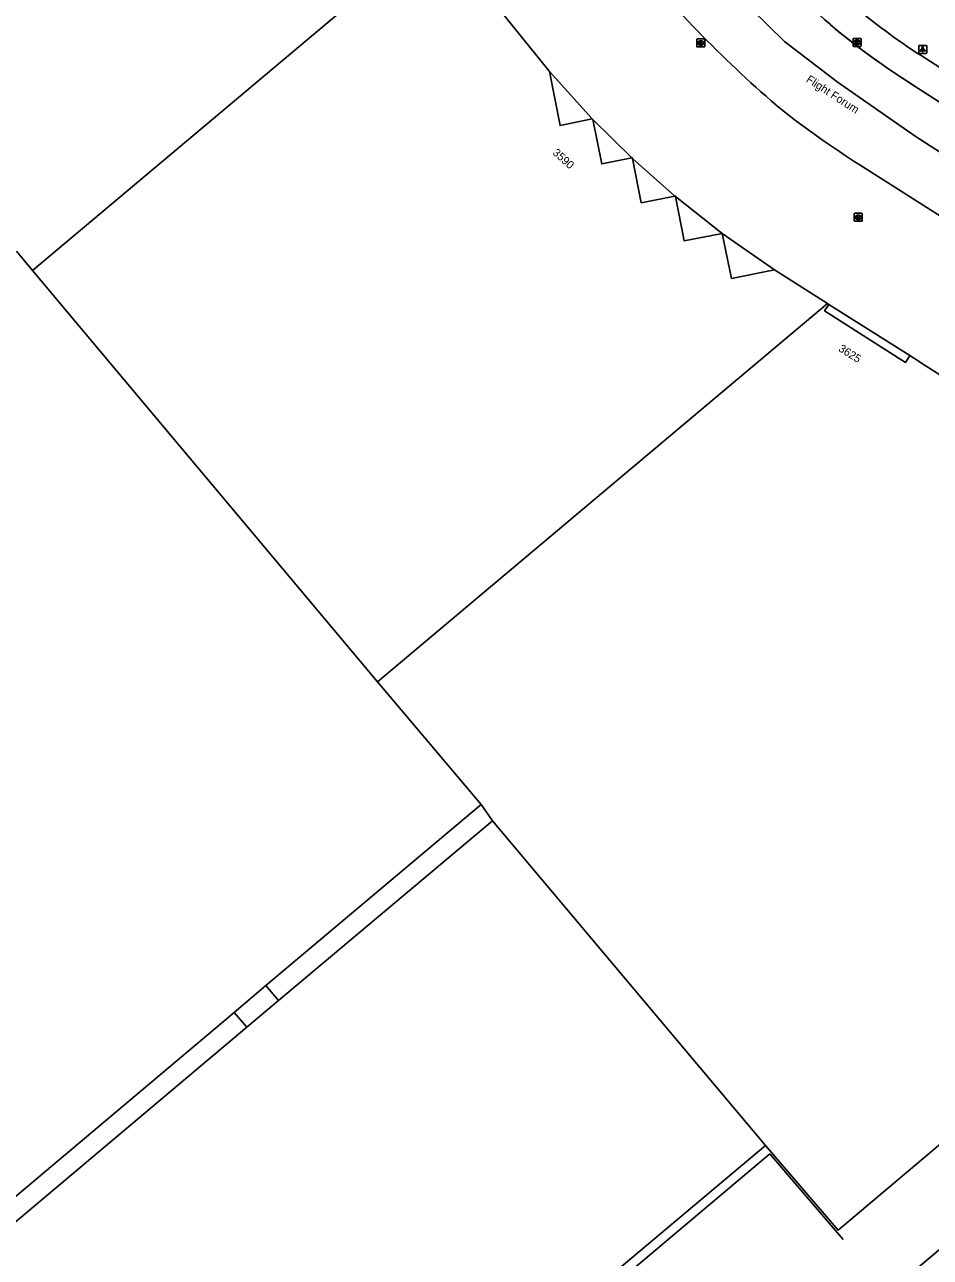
# Model space of a CAD drawing. Extents: x 155018 to 156648, y 383980 to 385733.
# Drawn here: x 156236.7 to 156350, y 384756 to 384910.1 of the extents above; entities that cross this region are included whole.
import ezdxf

# ---------------------------------------------------------------- set-up
doc = ezdxf.new("R2010")
doc.units = 0
for name, color, linetype in [('IMGEO_Hek', 7, 'Continuous'), ('IMGEO_Kolk', 7, 'Continuous'), ('IMGEO_Lichtpunt', 7, 'Continuous'), ('IMGEO_Lijnafwatering', 7, 'Continuous'), ('IMGEO_Openbare_ruimte_label', 7, 'Continuous'), ('IMGEO_Pand', 7, 'Continuous'), ('IMGEO_Pand_nummerreeks', 7, 'Continuous'), ('IMGEO_Pand_overbouw', 7, 'Continuous'), ('IMGEO_Rijbaan_lokaal_gesloten', 7, 'Continuous'), ('IMGEO_Rioolput', 7, 'Continuous')]:
    doc.layers.add(name, color=color, linetype=linetype)

msp = doc.modelspace()

# ---------------------------------------------------------------- linework, layer by layer
at = {"layer": 'IMGEO_Hek'}
for points in [[(156329.91, 384768.94), (156307.36, 384749.98)], [(156339.07, 384758.21), (156329.91, 384768.94)]]:
    msp.add_lwpolyline(points, dxfattribs=at)
at = {"layer": 'IMGEO_Kolk'}
for p, q in [((156320.75, 384907.34), (156320.75, 384908.19)), ((156320.82, 384908.27), (156321.67, 384908.27)), ((156321.67, 384907.27), (156320.82, 384907.27)), ((156321.26, 384907.49), (156321.23, 384907.49)), ((156321.24, 384908.05), (156321.26, 384908.05)), ((156321.75, 384908.19), (156321.75, 384907.34))]:
    msp.add_line(p, q, dxfattribs=at)
for points in [[(156320.75, 384907.34), (156320.75, 384908.19)], [(156320.82, 384908.27), (156321.67, 384908.27)], [(156321.67, 384907.27), (156320.82, 384907.27)], [(156321.07, 384907.97), (156321.19, 384907.97), (156321.19, 384907.81), (156321.32, 384907.97), (156321.49, 384907.97), (156321.34, 384907.82), (156321.49, 384907.57), (156321.34, 384907.57), (156321.26, 384907.73), (156321.19, 384907.66), (156321.19, 384907.57), (156321.07, 384907.57), (156321.07, 384907.97)], [(156321.75, 384908.19), (156321.75, 384907.34)]]:
    msp.add_lwpolyline(points, dxfattribs=at)
for centre, start, end in [((156320.82, 384908.19), 91.552, 178.448), ((156320.82, 384908.19), 91.552, 178.448), ((156320.82, 384907.34), 181.552, 268.448), ((156320.82, 384907.34), 181.552, 268.448), ((156321.67, 384908.19), 1.552, 88.448), ((156321.67, 384908.19), 1.552, 88.448), ((156321.67, 384907.34), 271.552, 358.448), ((156321.67, 384907.34), 271.552, 358.448)]:
    msp.add_arc(centre, 0.0765, start, end, dxfattribs=at)
for centre, major_axis, ratio, start_param, end_param in [((156321.23, 384907.77), (-0.387, 0.002), 0.722429, 4.712389, 7.853982), ((156321.26, 384907.77), (-0.39, 0.002), 0.717154, 1.570796, 4.712389)]:
    msp.add_ellipse(centre, major_axis=major_axis, ratio=ratio, start_param=start_param, end_param=end_param, dxfattribs=at)
at = {"layer": 'IMGEO_Lichtpunt'}
for p, q in [((156348.51, 384907.37), (156348.51, 384906.56)), ((156348.51, 384907.37), (156348.51, 384906.56)), ((156349.41, 384907.47), (156348.6, 384907.47)), ((156349.41, 384907.47), (156348.6, 384907.47)), ((156349.51, 384906.56), (156349.51, 384907.37)), ((156349.51, 384906.56), (156349.51, 384907.37)), ((156348.6, 384906.47), (156349.41, 384906.47)), ((156348.6, 384906.47), (156349.41, 384906.47))]:
    msp.add_line(p, q, dxfattribs=at)
for points in [[(156348.88, 384907.03), (156348.92, 384907.01), (156348.74, 384906.74), (156348.7, 384906.77), (156348.88, 384907.03)], [(156348.99, 384906.99), (156349.03, 384906.99), (156349.03, 384906.66), (156348.99, 384906.66), (156348.99, 384906.99)], [(156349.1, 384907.01), (156349.13, 384907.03), (156349.32, 384906.77), (156349.28, 384906.74), (156349.1, 384907.01)]]:
    msp.add_lwpolyline(points, dxfattribs=at)
msp.add_circle((156349.01, 384907.17), 0.0994, dxfattribs=at)
for centre, start, end in [((156348.6, 384907.37), 90, 180), ((156348.6, 384907.37), 90, 180), ((156349.41, 384907.37), 0, 90), ((156349.41, 384907.37), 0, 90), ((156348.6, 384906.56), 180, 270), ((156348.6, 384906.56), 180, 270), ((156349.41, 384906.56), 270, 0), ((156349.41, 384906.56), 270, 360)]:
    msp.add_arc(centre, 0.0946, start, end, dxfattribs=at)
at = {"layer": 'IMGEO_Lijnafwatering'}
msp.add_lwpolyline([(156350.99, 384900.47), (156347.95, 384902.42), (156344.79, 384904.49), (156341.71, 384906.68), (156338.71, 384908.98), (156337.48, 384910.05), (156336.27, 384911.13), (156335.07, 384912.23)], dxfattribs=at)
at = {"layer": 'IMGEO_Pand'}
for points in [[(156237.7, 384879.35), (156288.15, 384921.74)], [(156288.15, 384921.74), (156288.49, 384921.35), (156287.72, 384920.66), (156295.39, 384911.53), (156296, 384912.04), (156302.17, 384904.4), (156302.33, 384904.22), (156303.65, 384897.44), (156307.69, 384898.27), (156307.77, 384898.19), (156308.87, 384892.65), (156312.62, 384893.41), (156312.68, 384893.42), (156312.7, 384893.33), (156313.8, 384887.79), (156318.01, 384888.63), (156318.08, 384888.65), (156318.1, 384888.56), (156319.18, 384883.03), (156323.93, 384883.96), (156325.11, 384878.35), (156330.46, 384879.42), (156337.12, 384875.19)], [(156237.7, 384879.35), (156235.7, 384881.73)], [(156280.84, 384827.93), (156237.7, 384879.35)], [(156337.12, 384875.19), (156280.84, 384827.93)], [(156337.12, 384875.19), (156337.27, 384875.1), (156336.74, 384874.27), (156346.84, 384867.85), (156347.38, 384868.7), (156348.7, 384867.86), (156348.87, 384867.75), (156355.86, 384863.31)], [(156293.8, 384812.59), (156280.84, 384827.93)], [(156416.39, 384825.07), (156338.45, 384759.38), (156329.35, 384769.96)], [(156262.9, 384786.61), (156230.42, 384759.32), (156230.98, 384758.12), (156230.67, 384757.98), (156229.41, 384760.71), (156232.78, 384763.55), (156224.61, 384773.28), (156223.69, 384772.51), (156217.21, 384784.97), (156218.25, 384785.54), (156215.67, 384788.6), (156215.34, 384788.41), (156208.56, 384800.4), (156206.27, 384804.28), (156201.43, 384812.17)], [(156266.87, 384789.95), (156293.8, 384812.59)], [(156293.8, 384812.59), (156295.22, 384810.56)], [(156268.45, 384788.08), (156295.22, 384810.56)], [(156295.22, 384810.56), (156329.35, 384769.96)], [(156262.9, 384786.61), (156266.87, 384789.95)], [(156266.87, 384789.95), (156268.45, 384788.08)], [(156264.47, 384784.74), (156268.45, 384788.08)], [(156264.47, 384784.74), (156262.9, 384786.61)], [(156232.41, 384754.08), (156230.71, 384757.92), (156231.01, 384758.06), (156231.47, 384757.02), (156264.47, 384784.74)], [(156329.35, 384769.96), (156305.57, 384750)], [(156392.66, 384752.26), (156395.14, 384754.35), (156387.3, 384763.65), (156378.01, 384755.82), (156385.79, 384746.57), (156378.04, 384740.03), (156358.53, 384763.21), (156348.46, 384754.74), (156375.71, 384722.35), (156400.36, 384743.12), (156392.66, 384752.26)]]:
    msp.add_lwpolyline(points, dxfattribs=at)
at = {"layer": 'IMGEO_Pand_overbouw'}
for points in [[(156302.33, 384904.22), (156303.65, 384897.44), (156307.69, 384898.27)], [(156307.77, 384898.19), (156308.87, 384892.65), (156312.62, 384893.41)], [(156312.7, 384893.33), (156313.8, 384887.79), (156318.01, 384888.63)], [(156323.93, 384883.96), (156318.1, 384888.56), (156319.18, 384883.03)], [(156330.46, 384879.42), (156323.93, 384883.96), (156325.11, 384878.35)], [(156347.38, 384868.7), (156337.27, 384875.1), (156336.74, 384874.27), (156346.84, 384867.85)]]:
    msp.add_lwpolyline(points, close=True, dxfattribs=at)
at = {"layer": 'IMGEO_Rijbaan_lokaal_gesloten'}
for points in [[(156423.15, 384854.64), (156417.65, 384851.64), (156399.08, 384863.63), (156368.63, 384882.88), (156348.05, 384896.11), (156338.33, 384902.9), (156331.71, 384907.97), (156325.55, 384914.02), (156316.24, 384924.45), (156308.93, 384933.59), (156298.54, 384946.6), (156304.57, 384947.8)], [(156338.71, 384908.98), (156340.95, 384907.25)], [(156349.97, 384905.46), (156371.45, 384891.63), (156433.11, 384852.6)], [(156347.95, 384902.42), (156367.01, 384890.2), (156423.15, 384854.64)], [(156424.77, 384839.32), (156355.35, 384883.48), (156341.08, 384892.56)]]:
    msp.add_lwpolyline(points, dxfattribs=at)
for centre, radius, start, end in [((156432.21, 385017.5), 143.24, 218.3405, 229.2491), ((156430.97, 385016.35), 153.6, 219.4536, 229.5614), ((156392.02, 384973.58), 80.05, 230.5361, 238.3124), ((156401.59, 384987.72), 100.76, 232.9972, 237.8374), ((156411.99, 385003.22), 131.43, 232.1493, 237.3485)]:
    msp.add_arc(centre, radius, start, end, dxfattribs=at)
at = {"layer": 'IMGEO_Rioolput'}
for p, q in [((156340.3, 384907.42), (156340.3, 384908.27)), ((156340.37, 384908.34), (156341.22, 384908.34)), ((156341.22, 384907.34), (156340.37, 384907.34)), ((156340.78, 384908.12), (156340.81, 384908.12)), ((156340.81, 384907.56), (156340.78, 384907.56)), ((156341.3, 384908.27), (156341.3, 384907.42)), ((156340.45, 384885.56), (156340.45, 384886.41)), ((156340.53, 384886.48), (156341.38, 384886.48)), ((156340.94, 384886.26), (156340.97, 384886.26)), ((156340.96, 384885.7), (156340.94, 384885.7)), ((156341.45, 384886.41), (156341.45, 384885.56)), ((156341.38, 384885.48), (156340.53, 384885.48))]:
    msp.add_line(p, q, dxfattribs=at)
for points in [[(156340.3, 384907.42), (156340.3, 384908.27)], [(156340.37, 384908.34), (156341.22, 384908.34)], [(156341.22, 384907.34), (156340.37, 384907.34)], [(156340.88, 384908.04), (156340.63, 384908.04), (156340.63, 384907.64)], [(156340.63, 384907.64), (156340.76, 384907.64), (156340.76, 384907.81), (156340.77, 384907.81)], [(156340.81, 384907.96), (156340.76, 384907.96), (156340.76, 384907.88)], [(156340.76, 384907.88), (156340.81, 384907.88)], [(156340.81, 384907.78), (156340.89, 384907.64), (156341.02, 384907.64), (156340.96, 384907.77)], [(156341.3, 384908.27), (156341.3, 384907.42)], [(156340.45, 384885.56), (156340.45, 384886.41)], [(156340.53, 384886.48), (156341.38, 384886.48)], [(156341.04, 384886.18), (156340.79, 384886.18), (156340.79, 384885.78)], [(156340.79, 384885.78), (156340.91, 384885.78), (156340.91, 384885.95), (156340.93, 384885.95)], [(156340.97, 384886.1), (156340.91, 384886.1), (156340.91, 384886.02)], [(156340.91, 384886.02), (156340.97, 384886.02)], [(156340.97, 384885.92), (156341.04, 384885.78), (156341.18, 384885.78), (156341.12, 384885.91)], [(156341.45, 384886.41), (156341.45, 384885.56)], [(156341.38, 384885.48), (156340.53, 384885.48)]]:
    msp.add_lwpolyline(points, dxfattribs=at)
for centre, radius, start, end in [((156340.37, 384908.27), 0.0765, 91.552, 178.448), ((156340.37, 384908.27), 0.0765, 91.552, 178.448), ((156340.37, 384907.42), 0.0765, 181.552, 268.448), ((156340.37, 384907.42), 0.0765, 181.552, 268.448), ((156340.77, 384907.75), 0.0533, 26.0293, 88.6989), ((156340.82, 384907.87), 0.0964, 77.0061, 93.1865), ((156340.79, 384908.07), 0.19, 274.7715, 282.9687), ((156340.83, 384907.92), 0.0378, 276.6634, 79.6772), ((156340.88, 384907.93), 0.109, 350.3612, 89.416), ((156340.88, 384907.93), 0.112, 277.5842, 350.9817), ((156340.87, 384907.72), 0.108, 29.5134, 73.7905), ((156341.22, 384908.27), 0.0765, 1.552, 88.448), ((156341.22, 384908.27), 0.0765, 1.552, 88.448), ((156341.22, 384907.42), 0.0765, 271.552, 358.448), ((156341.22, 384907.42), 0.0765, 271.552, 358.448), ((156340.53, 384886.41), 0.0765, 91.552, 178.448), ((156340.53, 384886.41), 0.0765, 91.552, 178.448), ((156340.92, 384885.89), 0.0533, 26.0293, 88.6989), ((156340.97, 384886.01), 0.0964, 77.0061, 93.1865), ((156340.95, 384886.21), 0.19, 274.7715, 282.9687), ((156340.99, 384886.06), 0.0378, 276.6634, 79.6772), ((156341.04, 384886.07), 0.109, 350.3612, 89.416), ((156341.04, 384886.07), 0.112, 277.5842, 350.9817), ((156341.02, 384885.86), 0.108, 29.5134, 73.7905), ((156341.38, 384886.41), 0.0765, 1.552, 88.448), ((156341.38, 384886.41), 0.0765, 1.552, 88.448), ((156340.53, 384885.56), 0.0765, 181.552, 268.448), ((156340.53, 384885.56), 0.0765, 181.552, 268.448), ((156341.38, 384885.56), 0.0765, 271.552, 358.448), ((156341.38, 384885.56), 0.0765, 271.552, 358.448)]:
    msp.add_arc(centre, radius, start, end, dxfattribs=at)
for centre, major_axis, ratio, start_param, end_param in [((156340.78, 384907.84), (-0.387, 0.002), 0.722429, 4.712389, 7.853982), ((156340.81, 384907.84), (-0.39, 0.002), 0.717154, 1.570796, 4.712389), ((156340.94, 384885.98), (-0.387, 0.002), 0.722429, 4.712389, 7.853982), ((156340.96, 384885.98), (-0.39, 0.002), 0.717154, 1.570796, 4.712389)]:
    msp.add_ellipse(centre, major_axis=major_axis, ratio=ratio, start_param=start_param, end_param=end_param, dxfattribs=at)

# ---------------------------------------------------------------- texts
at = {"layer": 'IMGEO_Openbare_ruimte_label'}
msp.add_text('Flight Forum', height=1, rotation=326.9617, dxfattribs=at).set_placement((156334.35, 384902.98))
at = {"layer": 'IMGEO_Pand_nummerreeks'}
for s, rotation, p in [('3590', 317.9271, (156302.65, 384893.93)), ('3625', 327.6767, (156338.39, 384869.33))]:
    msp.add_text(s, height=1, rotation=rotation, dxfattribs=at).set_placement(p)

doc.saveas('drawing.dxf')
